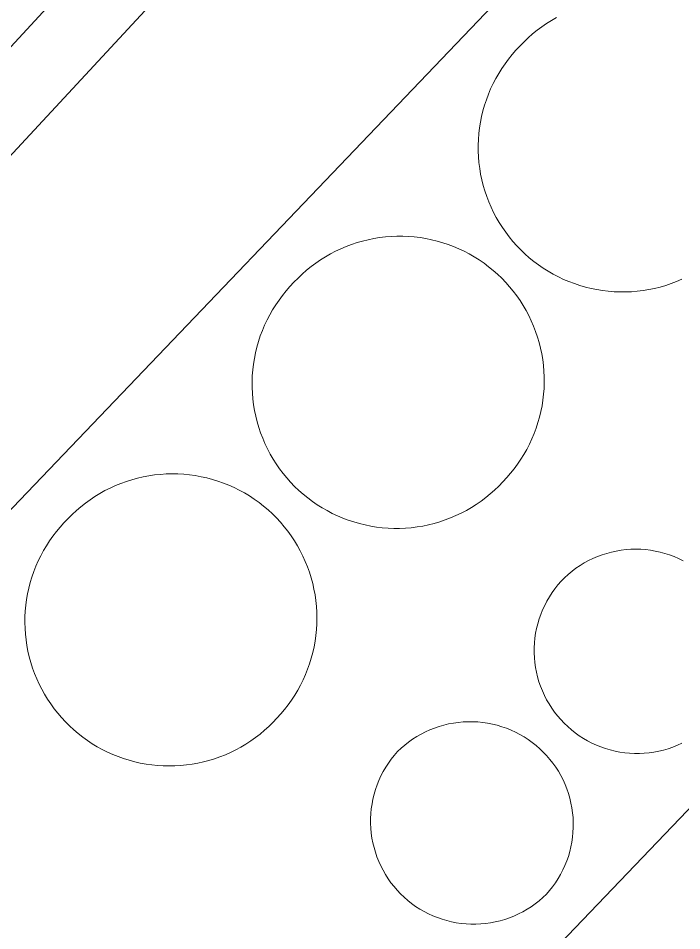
# Model space of a CAD drawing. Extents: x -679733 to -673243, y -1075091 to -1066557.
# Drawn here: x -677126.09 to -677103.71, y -1070689.74 to -1070658.96 of the extents above; entities that cross this region are included whole.
import ezdxf

# ---------------------------------------------------------------- set-up
doc = ezdxf.new("R2010")
doc.units = 0
doc.header["$LTSCALE"] = 0.68
doc.layers.add('1', color=7, linetype='Continuous', lineweight=25)
doc.layers.add('4', color=7, linetype='Continuous', lineweight=13)

msp = doc.modelspace()

# ---------------------------------------------------------------- linework, layer by layer
at = {"layer": '1'}
msp.add_lwpolyline([(-677136.79, -1070628.32), (-677136.49, -1070628.59), (-677113.65, -1070649.89), (-677144.05, -1070682.68), (-677166.91, -1070661.26), (-677167.2, -1070661)], dxfattribs=at)
msp.add_lwpolyline([(-677142.82, -1070637.57), (-677163.57, -1070660.12), (-677143.51, -1070678.52), (-677122.68, -1070655.96)], close=True, dxfattribs=at)
at = {"layer": '4'}
for p, q in [((-677134.65, -1070684.22), (-677098.25, -1070646.15)), ((-677081.25, -1070662.43), (-677117.69, -1070700.47))]:
    msp.add_line(p, q, dxfattribs=at)
for points in [[(-677109.17, -1070659.9), (-677109.034, -1070659.759), (-677108.893, -1070659.624), (-677108.746, -1070659.494), (-677108.595, -1070659.371), (-677108.438, -1070659.254), (-677108.277, -1070659.143), (-677108.111, -1070659.038), (-677107.942, -1070658.941)], [(-677103.708, -1070667.767), (-677103.888, -1070667.844), (-677104.071, -1070667.913), (-677104.257, -1070667.975), (-677104.445, -1070668.03), (-677104.635, -1070668.077), (-677104.827, -1070668.116), (-677105.02, -1070668.147), (-677105.215, -1070668.171), (-677105.41, -1070668.187), (-677105.605, -1070668.195), (-677105.801, -1070668.195), (-677105.997, -1070668.188), (-677106.192, -1070668.172), (-677106.386, -1070668.149), (-677106.58, -1070668.118), (-677106.772, -1070668.079), (-677106.962, -1070668.032), (-677107.15, -1070667.978), (-677107.336, -1070667.916), (-677107.519, -1070667.847), (-677107.699, -1070667.771), (-677107.876, -1070667.687), (-677108.05, -1070667.596), (-677108.22, -1070667.499), (-677108.385, -1070667.395), (-677108.547, -1070667.284), (-677108.703, -1070667.166), (-677108.855, -1070667.043), (-677109.002, -1070666.913), (-677109.144, -1070666.778), (-677109.28, -1070666.637), (-677109.41, -1070666.491), (-677109.534, -1070666.34), (-677109.652, -1070666.183), (-677109.764, -1070666.023), (-677109.869, -1070665.857), (-677109.967, -1070665.688), (-677110.059, -1070665.515), (-677110.143, -1070665.338), (-677110.221, -1070665.158), (-677110.291, -1070664.976), (-677110.353, -1070664.79), (-677110.408, -1070664.602), (-677110.456, -1070664.412), (-677110.496, -1070664.221), (-677110.528, -1070664.027), (-677110.552, -1070663.833), (-677110.569, -1070663.638), (-677110.577, -1070663.442), (-677110.578, -1070663.247), (-677110.571, -1070663.051), (-677110.556, -1070662.856), (-677110.533, -1070662.661), (-677110.502, -1070662.468), (-677110.464, -1070662.276), (-677110.418, -1070662.085), (-677110.364, -1070661.897), (-677110.303, -1070661.711), (-677110.235, -1070661.528), (-677110.159, -1070661.347), (-677110.075, -1070661.17), (-677109.985, -1070660.996), (-677109.888, -1070660.826), (-677109.784, -1070660.66), (-677109.674, -1070660.499), (-677109.557, -1070660.341), (-677109.434, -1070660.189), (-677109.305, -1070660.042), (-677109.17, -1070659.9)], [(-677116.79, -1070667.87), (-677116.654, -1070667.73), (-677116.513, -1070667.595), (-677116.366, -1070667.465), (-677116.214, -1070667.342), (-677116.058, -1070667.225), (-677115.897, -1070667.115), (-677115.731, -1070667.011), (-677115.562, -1070666.913), (-677115.389, -1070666.823), (-677115.212, -1070666.739), (-677115.032, -1070666.663), (-677114.849, -1070666.594), (-677114.664, -1070666.533), (-677114.476, -1070666.478), (-677114.286, -1070666.432), (-677114.094, -1070666.393), (-677113.901, -1070666.362), (-677113.707, -1070666.339), (-677113.513, -1070666.323), (-677113.317, -1070666.315), (-677113.122, -1070666.315), (-677112.927, -1070666.323), (-677112.732, -1070666.339), (-677112.538, -1070666.362), (-677112.345, -1070666.394), (-677112.153, -1070666.433), (-677111.964, -1070666.479), (-677111.776, -1070666.534), (-677111.591, -1070666.595), (-677111.408, -1070666.665), (-677111.228, -1070666.741), (-677111.051, -1070666.825), (-677110.878, -1070666.915), (-677110.709, -1070667.013), (-677110.543, -1070667.117), (-677110.382, -1070667.228), (-677110.226, -1070667.345), (-677110.074, -1070667.468), (-677109.928, -1070667.597), (-677109.786, -1070667.732), (-677109.651, -1070667.873), (-677109.521, -1070668.019), (-677109.397, -1070668.17), (-677109.279, -1070668.326), (-677109.167, -1070668.486), (-677109.062, -1070668.651), (-677108.964, -1070668.82), (-677108.872, -1070668.993), (-677108.788, -1070669.169), (-677108.711, -1070669.348), (-677108.641, -1070669.531), (-677108.578, -1070669.716), (-677108.523, -1070669.903), (-677108.475, -1070670.093), (-677108.435, -1070670.284), (-677108.403, -1070670.477), (-677108.379, -1070670.671), (-677108.362, -1070670.866), (-677108.353, -1070671.061), (-677108.352, -1070671.256), (-677108.359, -1070671.452), (-677108.373, -1070671.647), (-677108.396, -1070671.841), (-677108.426, -1070672.034), (-677108.464, -1070672.225), (-677108.51, -1070672.416), (-677108.563, -1070672.604), (-677108.623, -1070672.789), (-677108.692, -1070672.973), (-677108.767, -1070673.153), (-677108.85, -1070673.33), (-677108.939, -1070673.504), (-677109.036, -1070673.674), (-677109.139, -1070673.84), (-677109.249, -1070674.001), (-677109.365, -1070674.158), (-677109.487, -1070674.311), (-677109.616, -1070674.458), (-677109.75, -1070674.6)], [(-677109.75, -1070674.6), (-677109.886, -1070674.741), (-677110.027, -1070674.877), (-677110.173, -1070675.007), (-677110.325, -1070675.132), (-677110.482, -1070675.249), (-677110.643, -1070675.361), (-677110.808, -1070675.466), (-677110.978, -1070675.564), (-677111.151, -1070675.655), (-677111.328, -1070675.74), (-677111.508, -1070675.817), (-677111.692, -1070675.886), (-677111.877, -1070675.949), (-677112.066, -1070676.004), (-677112.256, -1070676.051), (-677112.448, -1070676.09), (-677112.641, -1070676.122), (-677112.836, -1070676.146), (-677113.031, -1070676.162), (-677113.227, -1070676.17), (-677113.423, -1070676.171), (-677113.619, -1070676.163), (-677113.814, -1070676.148), (-677114.009, -1070676.124), (-677114.202, -1070676.093), (-677114.394, -1070676.054), (-677114.584, -1070676.008), (-677114.773, -1070675.954), (-677114.959, -1070675.892), (-677115.142, -1070675.823), (-677115.323, -1070675.746), (-677115.5, -1070675.663), (-677115.674, -1070675.572), (-677115.844, -1070675.474), (-677116.009, -1070675.37), (-677116.171, -1070675.259), (-677116.328, -1070675.142), (-677116.48, -1070675.018), (-677116.627, -1070674.888), (-677116.769, -1070674.753), (-677116.905, -1070674.612), (-677117.035, -1070674.466), (-677117.159, -1070674.314), (-677117.278, -1070674.158), (-677117.389, -1070673.997), (-677117.494, -1070673.831), (-677117.593, -1070673.662), (-677117.684, -1070673.489), (-677117.769, -1070673.312), (-677117.846, -1070673.132), (-677117.916, -1070672.949), (-677117.979, -1070672.763), (-677118.034, -1070672.575), (-677118.081, -1070672.385), (-677118.121, -1070672.193), (-677118.153, -1070671.999), (-677118.177, -1070671.805), (-677118.194, -1070671.61), (-677118.202, -1070671.414), (-677118.203, -1070671.218), (-677118.195, -1070671.022), (-677118.18, -1070670.827), (-677118.157, -1070670.632), (-677118.126, -1070670.439), (-677118.088, -1070670.246), (-677118.042, -1070670.056), (-677117.988, -1070669.868), (-677117.926, -1070669.681), (-677117.857, -1070669.498), (-677117.781, -1070669.317), (-677117.698, -1070669.14), (-677117.607, -1070668.966), (-677117.51, -1070668.796), (-677117.406, -1070668.63), (-677117.295, -1070668.468), (-677117.178, -1070668.311), (-677117.055, -1070668.159), (-677116.925, -1070668.012), (-677116.79, -1070667.87)], [(-677124.41, -1070675.84), (-677124.272, -1070675.701), (-677124.128, -1070675.567), (-677123.979, -1070675.439), (-677123.825, -1070675.318), (-677123.666, -1070675.202), (-677123.503, -1070675.093), (-677123.335, -1070674.991), (-677123.163, -1070674.896), (-677122.988, -1070674.808), (-677122.809, -1070674.727), (-677122.627, -1070674.653), (-677122.443, -1070674.586), (-677122.256, -1070674.527), (-677122.066, -1070674.476), (-677121.875, -1070674.432), (-677121.682, -1070674.396), (-677121.488, -1070674.368), (-677121.292, -1070674.347), (-677121.096, -1070674.335), (-677120.9, -1070674.33), (-677120.704, -1070674.334), (-677120.508, -1070674.345), (-677120.312, -1070674.364), (-677120.118, -1070674.391), (-677119.925, -1070674.426), (-677119.733, -1070674.468), (-677119.543, -1070674.519), (-677119.356, -1070674.577), (-677119.171, -1070674.642), (-677118.988, -1070674.715), (-677118.809, -1070674.795), (-677118.633, -1070674.882), (-677118.461, -1070674.976), (-677118.293, -1070675.077), (-677118.129, -1070675.185), (-677117.969, -1070675.3), (-677117.815, -1070675.42), (-677117.665, -1070675.547), (-677117.52, -1070675.68), (-677117.381, -1070675.818), (-677117.248, -1070675.962), (-677117.12, -1070676.112), (-677116.999, -1070676.266), (-677116.884, -1070676.425), (-677116.775, -1070676.588), (-677116.673, -1070676.756), (-677116.578, -1070676.928), (-677116.49, -1070677.103), (-677116.409, -1070677.282), (-677116.335, -1070677.464), (-677116.269, -1070677.649), (-677116.21, -1070677.836), (-677116.159, -1070678.026), (-677116.116, -1070678.217), (-677116.08, -1070678.41), (-677116.052, -1070678.605), (-677116.032, -1070678.8), (-677116.02, -1070678.996), (-677116.015, -1070679.192), (-677116.019, -1070679.388), (-677116.031, -1070679.584), (-677116.05, -1070679.78), (-677116.077, -1070679.974), (-677116.112, -1070680.167), (-677116.155, -1070680.359), (-677116.206, -1070680.548), (-677116.264, -1070680.736), (-677116.33, -1070680.921), (-677116.403, -1070681.103), (-677116.483, -1070681.282), (-677116.571, -1070681.458), (-677116.665, -1070681.63), (-677116.766, -1070681.798), (-677116.875, -1070681.962), (-677116.989, -1070682.121), (-677117.11, -1070682.276), (-677117.237, -1070682.426), (-677117.37, -1070682.57)], [(-677117.37, -1070682.57), (-677117.503, -1070682.712), (-677117.642, -1070682.849), (-677117.786, -1070682.98), (-677117.936, -1070683.106), (-677118.09, -1070683.225), (-677118.249, -1070683.338), (-677118.412, -1070683.444), (-677118.58, -1070683.544), (-677118.751, -1070683.637), (-677118.926, -1070683.724), (-677119.104, -1070683.803), (-677119.285, -1070683.875), (-677119.469, -1070683.939), (-677119.656, -1070683.997), (-677119.844, -1070684.046), (-677120.035, -1070684.088), (-677120.227, -1070684.123), (-677120.42, -1070684.15), (-677120.614, -1070684.169), (-677120.808, -1070684.18), (-677121.003, -1070684.183), (-677121.198, -1070684.179), (-677121.393, -1070684.167), (-677121.587, -1070684.147), (-677121.78, -1070684.119), (-677121.972, -1070684.084), (-677122.162, -1070684.041), (-677122.35, -1070683.99), (-677122.536, -1070683.932), (-677122.72, -1070683.866), (-677122.901, -1070683.794), (-677123.079, -1070683.714), (-677123.253, -1070683.627), (-677123.424, -1070683.533), (-677123.591, -1070683.432), (-677123.754, -1070683.325), (-677123.912, -1070683.211), (-677124.066, -1070683.091), (-677124.215, -1070682.965), (-677124.358, -1070682.833), (-677124.496, -1070682.695), (-677124.629, -1070682.553), (-677124.756, -1070682.404), (-677124.877, -1070682.251), (-677124.991, -1070682.093), (-677125.099, -1070681.931), (-677125.201, -1070681.765), (-677125.296, -1070681.594), (-677125.384, -1070681.42), (-677125.464, -1070681.243), (-677125.538, -1070681.062), (-677125.605, -1070680.879), (-677125.664, -1070680.693), (-677125.715, -1070680.505), (-677125.759, -1070680.315), (-677125.795, -1070680.124), (-677125.824, -1070679.931), (-677125.845, -1070679.737), (-677125.858, -1070679.542), (-677125.863, -1070679.347), (-677125.861, -1070679.152), (-677125.851, -1070678.958), (-677125.833, -1070678.764), (-677125.807, -1070678.57), (-677125.773, -1070678.378), (-677125.732, -1070678.188), (-677125.683, -1070677.999), (-677125.627, -1070677.812), (-677125.563, -1070677.628), (-677125.492, -1070677.446), (-677125.414, -1070677.268), (-677125.329, -1070677.092), (-677125.237, -1070676.921), (-677125.138, -1070676.753), (-677125.032, -1070676.589), (-677124.92, -1070676.429), (-677124.801, -1070676.274), (-677124.677, -1070676.124), (-677124.546, -1070675.98), (-677124.41, -1070675.84)], [(-677107.78, -1070677.95), (-677107.663, -1070677.833), (-677107.541, -1070677.721), (-677107.413, -1070677.616), (-677107.281, -1070677.516), (-677107.144, -1070677.423), (-677107.003, -1070677.337), (-677106.857, -1070677.258), (-677106.709, -1070677.185), (-677106.556, -1070677.12), (-677106.401, -1070677.062), (-677106.244, -1070677.012), (-677106.084, -1070676.969), (-677105.922, -1070676.933), (-677105.759, -1070676.906), (-677105.594, -1070676.886), (-677105.429, -1070676.875), (-677105.264, -1070676.871), (-677105.098, -1070676.875), (-677104.933, -1070676.887), (-677104.769, -1070676.906), (-677104.606, -1070676.934), (-677104.444, -1070676.969), (-677104.284, -1070677.012), (-677104.126, -1070677.063), (-677103.971, -1070677.121), (-677103.819, -1070677.186), (-677103.671, -1070677.259)], [(-677103.709, -1070683.417), (-677103.86, -1070683.485), (-677104.013, -1070683.546), (-677104.169, -1070683.6), (-677104.328, -1070683.646), (-677104.489, -1070683.685), (-677104.651, -1070683.716), (-677104.815, -1070683.739), (-677104.979, -1070683.755), (-677105.144, -1070683.762), (-677105.31, -1070683.762), (-677105.475, -1070683.754), (-677105.639, -1070683.738), (-677105.803, -1070683.714), (-677105.965, -1070683.682), (-677106.126, -1070683.643), (-677106.284, -1070683.596), (-677106.44, -1070683.542), (-677106.593, -1070683.48), (-677106.744, -1070683.411), (-677106.89, -1070683.335), (-677107.033, -1070683.252), (-677107.172, -1070683.162), (-677107.307, -1070683.066), (-677107.436, -1070682.964), (-677107.561, -1070682.855), (-677107.68, -1070682.741), (-677107.794, -1070682.621), (-677107.902, -1070682.496), (-677108.004, -1070682.366), (-677108.099, -1070682.231), (-677108.188, -1070682.092), (-677108.271, -1070681.948), (-677108.346, -1070681.801), (-677108.414, -1070681.651), (-677108.475, -1070681.497), (-677108.529, -1070681.341), (-677108.575, -1070681.182), (-677108.613, -1070681.021), (-677108.644, -1070680.859), (-677108.667, -1070680.695), (-677108.683, -1070680.531), (-677108.69, -1070680.365), (-677108.689, -1070680.2), (-677108.681, -1070680.035), (-677108.665, -1070679.871), (-677108.641, -1070679.707), (-677108.609, -1070679.545), (-677108.57, -1070679.384), (-677108.522, -1070679.226), (-677108.468, -1070679.07), (-677108.406, -1070678.917), (-677108.337, -1070678.767), (-677108.261, -1070678.62), (-677108.177, -1070678.477), (-677108.088, -1070678.338), (-677107.991, -1070678.204), (-677107.889, -1070678.075), (-677107.78, -1070677.95)], [(-677113.3, -1070683.7), (-677113.18, -1070683.586), (-677113.055, -1070683.478), (-677112.924, -1070683.377), (-677112.789, -1070683.281), (-677112.65, -1070683.192), (-677112.506, -1070683.11), (-677112.359, -1070683.035), (-677112.208, -1070682.966), (-677112.055, -1070682.905), (-677111.898, -1070682.852), (-677111.739, -1070682.806), (-677111.578, -1070682.767), (-677111.416, -1070682.736), (-677111.252, -1070682.713), (-677111.087, -1070682.698), (-677110.922, -1070682.691), (-677110.757, -1070682.691), (-677110.592, -1070682.699), (-677110.427, -1070682.716), (-677110.263, -1070682.74), (-677110.101, -1070682.771), (-677109.94, -1070682.811), (-677109.782, -1070682.858), (-677109.626, -1070682.912), (-677109.472, -1070682.974), (-677109.322, -1070683.043), (-677109.175, -1070683.12), (-677109.032, -1070683.203), (-677108.893, -1070683.292), (-677108.759, -1070683.389), (-677108.629, -1070683.491), (-677108.504, -1070683.6), (-677108.385, -1070683.714), (-677108.271, -1070683.834), (-677108.163, -1070683.96), (-677108.061, -1070684.09), (-677107.965, -1070684.225), (-677107.876, -1070684.364), (-677107.794, -1070684.508), (-677107.718, -1070684.655), (-677107.65, -1070684.805), (-677107.589, -1070684.959), (-677107.535, -1070685.115), (-677107.489, -1070685.274), (-677107.45, -1070685.435), (-677107.419, -1070685.598), (-677107.396, -1070685.761), (-677107.381, -1070685.926), (-677107.373, -1070686.091), (-677107.373, -1070686.257), (-677107.382, -1070686.422), (-677107.398, -1070686.586), (-677107.421, -1070686.75), (-677107.453, -1070686.912), (-677107.492, -1070687.073), (-677107.539, -1070687.232), (-677107.594, -1070687.388), (-677107.655, -1070687.541), (-677107.724, -1070687.692), (-677107.8, -1070687.839), (-677107.883, -1070687.982), (-677107.973, -1070688.121), (-677108.069, -1070688.255), (-677108.171, -1070688.385), (-677108.28, -1070688.51)], [(-677108.28, -1070688.51), (-677108.4, -1070688.624), (-677108.525, -1070688.732), (-677108.656, -1070688.833), (-677108.791, -1070688.929), (-677108.93, -1070689.018), (-677109.074, -1070689.1), (-677109.221, -1070689.176), (-677109.372, -1070689.244), (-677109.525, -1070689.305), (-677109.682, -1070689.358), (-677109.841, -1070689.405), (-677110.002, -1070689.443), (-677110.164, -1070689.474), (-677110.328, -1070689.497), (-677110.493, -1070689.512), (-677110.658, -1070689.52), (-677110.823, -1070689.519), (-677110.989, -1070689.511), (-677111.153, -1070689.495), (-677111.317, -1070689.471), (-677111.479, -1070689.439), (-677111.64, -1070689.399), (-677111.798, -1070689.352), (-677111.955, -1070689.298), (-677112.108, -1070689.236), (-677112.258, -1070689.167), (-677112.405, -1070689.091), (-677112.548, -1070689.008), (-677112.687, -1070688.918), (-677112.822, -1070688.822), (-677112.951, -1070688.719), (-677113.076, -1070688.61), (-677113.195, -1070688.496), (-677113.309, -1070688.376), (-677113.417, -1070688.251), (-677113.519, -1070688.12), (-677113.615, -1070687.985), (-677113.704, -1070687.846), (-677113.786, -1070687.703), (-677113.862, -1070687.555), (-677113.93, -1070687.405), (-677113.991, -1070687.251), (-677114.045, -1070687.095), (-677114.091, -1070686.936), (-677114.13, -1070686.775), (-677114.161, -1070686.613), (-677114.184, -1070686.449), (-677114.2, -1070686.284), (-677114.207, -1070686.119), (-677114.207, -1070685.953), (-677114.199, -1070685.788), (-677114.183, -1070685.624), (-677114.159, -1070685.46), (-677114.127, -1070685.298), (-677114.088, -1070685.137), (-677114.041, -1070684.978), (-677113.987, -1070684.822), (-677113.925, -1070684.669), (-677113.856, -1070684.518), (-677113.78, -1070684.371), (-677113.697, -1070684.228), (-677113.607, -1070684.089), (-677113.511, -1070683.955), (-677113.409, -1070683.825), (-677113.3, -1070683.7)]]:
    msp.add_lwpolyline(points, dxfattribs=at)

doc.saveas('drawing.dxf')
